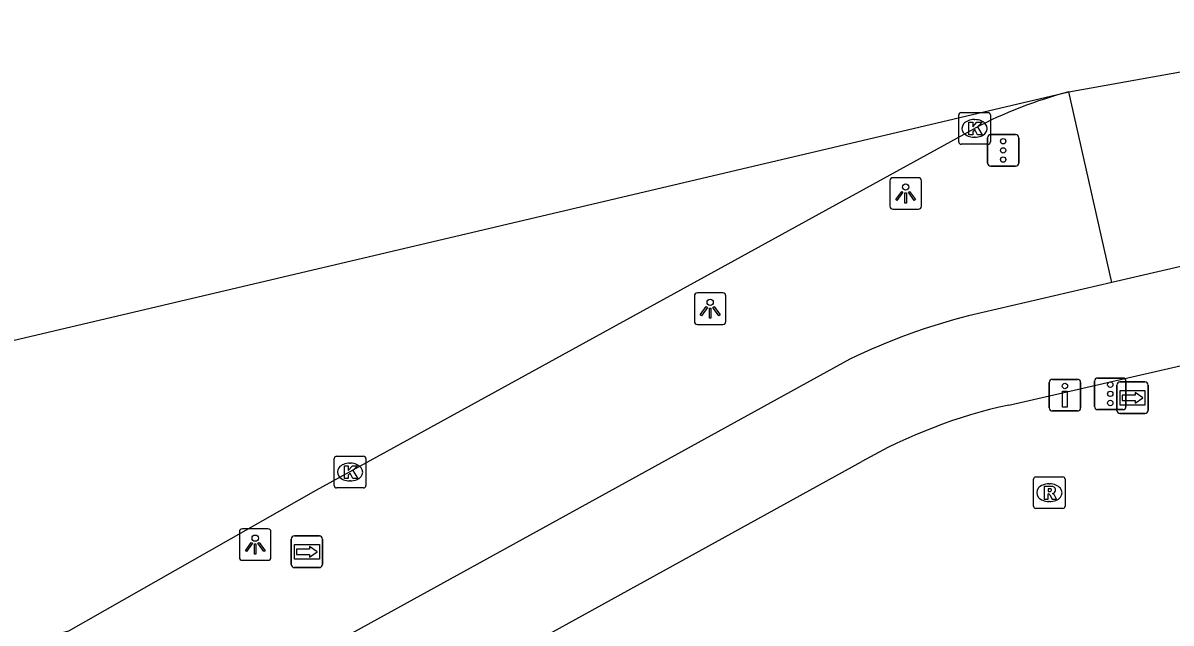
# Model space of a CAD drawing. Extents: x 160806 to 161707, y 383697 to 384148.
# Drawn here: x 161489.33 to 161525.66, y 383956.1 to 383975.09 of the extents above; entities that cross this region are included whole.
import ezdxf

# ---------------------------------------------------------------- set-up
doc = ezdxf.new("R2010")
doc.units = 0
for name, color, linetype in [('IMGEO_Drukknoppaal', 7, 'Continuous'), ('IMGEO_Kolk', 7, 'Continuous'), ('IMGEO_Lichtpunt', 7, 'Continuous'), ('IMGEO_OVBaan_gesloten', 7, 'Continuous'), ('IMGEO_Rijbaan_lokaal_gesloten', 7, 'Continuous'), ('IMGEO_Rijbaan_lokaal_open', 7, 'Continuous'), ('IMGEO_Rioolput', 7, 'Continuous'), ('IMGEO_Verkeersregelinstallatiepaal', 7, 'Continuous'), ('IMGEO_Wegwijzer', 7, 'Continuous')]:
    doc.layers.add(name, color=color, linetype=linetype)

msp = doc.modelspace()

# ---------------------------------------------------------------- linework, layer by layer
at = {"layer": 'IMGEO_Drukknoppaal'}
for p, q in [((161521.807, 383962.911), (161521.807, 383963.711)), ((161521.807, 383963.711), (161521.807, 383962.911)), ((161521.907, 383963.811), (161522.697, 383963.811)), ((161522.697, 383963.811), (161521.907, 383963.811)), ((161522.797, 383963.711), (161522.797, 383962.911)), ((161522.797, 383962.911), (161522.797, 383963.711)), ((161522.697, 383962.811), (161521.907, 383962.811)), ((161521.907, 383962.811), (161522.697, 383962.811))]:
    msp.add_line(p, q, dxfattribs=at)
msp.add_lwpolyline([(161522.377, 383963.436), (161522.377, 383962.936), (161522.227, 383962.936), (161522.227, 383963.436), (161522.377, 383963.436)], dxfattribs=at)
msp.add_circle((161522.302, 383963.601), 0.085, dxfattribs=at)
for centre, start, end in [((161521.907, 383963.711), 90, 180), ((161521.907, 383963.711), 90, 180), ((161522.697, 383963.711), 0, 90), ((161522.697, 383963.711), 360, 90), ((161521.907, 383962.911), 180, 270), ((161521.907, 383962.911), 180, 270), ((161522.697, 383962.911), 270, 0), ((161522.697, 383962.911), 270, 0)]:
    msp.add_arc(centre, 0.1, start, end, dxfattribs=at)
at = {"layer": 'IMGEO_Kolk'}
for p, q in [((161518.942, 383971.323), (161518.942, 383972.175)), ((161519.017, 383972.249), (161519.869, 383972.249)), ((161519.43, 383972.029), (161519.455, 383972.029)), ((161519.943, 383972.175), (161519.943, 383971.323)), ((161519.869, 383971.249), (161519.017, 383971.249)), ((161519.453, 383971.469), (161519.428, 383971.469)), ((161499.179, 383960.453), (161499.179, 383961.305)), ((161499.254, 383961.379), (161500.106, 383961.379)), ((161499.667, 383961.159), (161499.692, 383961.159)), ((161500.18, 383961.305), (161500.18, 383960.453)), ((161500.106, 383960.379), (161499.254, 383960.379)), ((161499.69, 383960.599), (161499.665, 383960.599))]:
    msp.add_line(p, q, dxfattribs=at)
for points in [[(161518.942, 383971.323), (161518.942, 383972.175)], [(161519.017, 383972.249), (161519.869, 383972.249)], [(161519.943, 383972.175), (161519.943, 383971.323)], [(161519.263, 383971.949), (161519.386, 383971.949), (161519.386, 383971.798), (161519.516, 383971.949), (161519.68, 383971.949), (161519.534, 383971.798), (161519.687, 383971.549), (161519.535, 383971.549), (161519.45, 383971.713), (161519.386, 383971.646), (161519.386, 383971.549), (161519.263, 383971.549), (161519.263, 383971.949)], [(161519.869, 383971.249), (161519.017, 383971.249)], [(161499.179, 383960.453), (161499.179, 383961.305)], [(161499.254, 383961.379), (161500.106, 383961.379)], [(161499.5, 383961.079), (161499.623, 383961.079), (161499.623, 383960.928), (161499.753, 383961.079), (161499.917, 383961.079), (161499.771, 383960.928), (161499.924, 383960.679), (161499.772, 383960.679), (161499.687, 383960.843), (161499.623, 383960.776), (161499.623, 383960.679), (161499.5, 383960.679), (161499.5, 383961.079)], [(161500.18, 383961.305), (161500.18, 383960.453)], [(161500.106, 383960.379), (161499.254, 383960.379)]]:
    msp.add_lwpolyline(points, dxfattribs=at)
for centre, start, end in [((161519.019, 383972.173), 91.552, 178.448), ((161519.019, 383972.173), 91.552, 178.448), ((161519.867, 383972.173), 1.552, 88.448), ((161519.867, 383972.173), 1.552, 88.448), ((161519.019, 383971.325), 181.552, 268.448), ((161519.019, 383971.325), 181.552, 268.448), ((161519.867, 383971.325), 271.552, 358.448), ((161519.867, 383971.325), 271.552, 358.448), ((161499.256, 383961.303), 91.552, 178.448), ((161499.256, 383961.303), 91.552, 178.448), ((161500.104, 383961.303), 1.552, 88.448), ((161500.104, 383961.303), 1.552, 88.448), ((161499.256, 383960.455), 181.552, 268.448), ((161499.256, 383960.455), 181.552, 268.448), ((161500.104, 383960.455), 271.552, 358.448), ((161500.104, 383960.455), 271.552, 358.448)]:
    msp.add_arc(centre, 0.0765, start, end, dxfattribs=at)
for centre, major_axis, ratio, start_param, end_param in [((161519.429, 383971.749), (-0.387, 0.002), 0.722429, 4.712389, 7.853982), ((161519.454, 383971.749), (-0.39, 0.002), 0.717154, 1.570796, 4.712389), ((161499.666, 383960.879), (-0.387, 0.002), 0.722429, 4.712389, 7.853982), ((161499.691, 383960.879), (-0.39, 0.002), 0.717154, 1.570796, 4.712389)]:
    msp.add_ellipse(centre, major_axis=major_axis, ratio=ratio, start_param=start_param, end_param=end_param, dxfattribs=at)
at = {"layer": 'IMGEO_Lichtpunt'}
for p, q in [((161517.664, 383970.19), (161516.856, 383970.19)), ((161517.664, 383970.19), (161516.856, 383970.19)), ((161516.762, 383970.095), (161516.762, 383969.288)), ((161516.762, 383970.095), (161516.762, 383969.288)), ((161517.758, 383969.288), (161517.758, 383970.095)), ((161517.758, 383969.288), (161517.758, 383970.095)), ((161516.856, 383969.194), (161517.664, 383969.194)), ((161516.856, 383969.194), (161517.664, 383969.194)), ((161511.478, 383966.546), (161510.67, 383966.546)), ((161511.478, 383966.546), (161510.67, 383966.546)), ((161510.576, 383966.451), (161510.576, 383965.644)), ((161510.576, 383966.451), (161510.576, 383965.644)), ((161511.572, 383965.644), (161511.572, 383966.451)), ((161511.572, 383965.644), (161511.572, 383966.451)), ((161510.67, 383965.55), (161511.478, 383965.55)), ((161510.67, 383965.55), (161511.478, 383965.55)), ((161496.179, 383958.989), (161496.179, 383958.182)), ((161496.179, 383958.989), (161496.179, 383958.182)), ((161497.081, 383959.084), (161496.273, 383959.084)), ((161497.081, 383959.084), (161496.273, 383959.084)), ((161497.175, 383958.182), (161497.175, 383958.989)), ((161497.175, 383958.182), (161497.175, 383958.989)), ((161496.273, 383958.088), (161497.081, 383958.088)), ((161496.273, 383958.088), (161497.081, 383958.088))]:
    msp.add_line(p, q, dxfattribs=at)
for points in [[(161517.136, 383969.759), (161517.175, 383969.731), (161516.987, 383969.469), (161516.949, 383969.496), (161517.136, 383969.759)], [(161517.238, 383969.711), (161517.285, 383969.711), (161517.285, 383969.389), (161517.238, 383969.389), (161517.238, 383969.711)], [(161517.348, 383969.731), (161517.386, 383969.758), (161517.573, 383969.496), (161517.534, 383969.468), (161517.348, 383969.731)], [(161510.95, 383966.115), (161510.989, 383966.087), (161510.801, 383965.825), (161510.763, 383965.852), (161510.95, 383966.115)], [(161511.052, 383966.067), (161511.099, 383966.067), (161511.099, 383965.745), (161511.052, 383965.745), (161511.052, 383966.067)], [(161511.162, 383966.087), (161511.2, 383966.114), (161511.387, 383965.852), (161511.348, 383965.824), (161511.162, 383966.087)], [(161496.553, 383958.653), (161496.592, 383958.625), (161496.404, 383958.363), (161496.366, 383958.39), (161496.553, 383958.653)], [(161496.655, 383958.605), (161496.702, 383958.605), (161496.702, 383958.283), (161496.655, 383958.283), (161496.655, 383958.605)], [(161496.765, 383958.625), (161496.803, 383958.652), (161496.99, 383958.39), (161496.951, 383958.362), (161496.765, 383958.625)]]:
    msp.add_lwpolyline(points, dxfattribs=at)
for centre in [(161517.261, 383969.893), (161511.075, 383966.249), (161496.678, 383958.787)]:
    msp.add_circle(centre, 0.0994, dxfattribs=at)
for centre, start, end in [((161516.856, 383970.095), 90, 180), ((161516.856, 383970.095), 90, 180), ((161517.664, 383970.095), 0, 90), ((161517.664, 383970.095), 0, 90), ((161516.856, 383969.288), 180, 270), ((161516.856, 383969.288), 180, 270), ((161517.664, 383969.288), 270, 0), ((161517.664, 383969.288), 270, 360), ((161510.67, 383966.451), 90, 180), ((161510.67, 383966.451), 90, 180), ((161511.478, 383966.451), 0, 90), ((161511.478, 383966.451), 0, 90), ((161510.67, 383965.644), 180, 270), ((161510.67, 383965.644), 180, 270), ((161511.478, 383965.644), 270, 0), ((161511.478, 383965.644), 270, 360), ((161496.273, 383958.989), 90, 180), ((161496.273, 383958.989), 90, 180), ((161497.081, 383958.989), 0, 90), ((161497.081, 383958.989), 0, 90), ((161496.273, 383958.182), 180, 270), ((161496.273, 383958.182), 180, 270), ((161497.081, 383958.182), 270, 0), ((161497.081, 383958.182), 270, 360)]:
    msp.add_arc(centre, 0.0946, start, end, dxfattribs=at)
at = {"layer": 'IMGEO_OVBaan_gesloten'}
for points in [[(161475.711, 383961.91), (161475.78, 383961.927), (161522.421, 383972.902)], [(161480.443, 383953.13), (161490.782, 383955.856), (161498.607, 383960.307), (161519.443, 383971.749)]]:
    msp.add_lwpolyline(points, dxfattribs=at)
msp.add_arc((161525.818, 383959.706), 13.626, 104.4357, 117.8944, dxfattribs=at)
at = {"layer": 'IMGEO_Rijbaan_lokaal_gesloten'}
for points in [[(161522.421, 383972.902), (161531.723, 383974.568), (161534.608, 383975.085)], [(161520.523, 383962.998), (161560.426, 383972.163)], [(161535.627, 383969.643), (161532.929, 383968.994), (161523.784, 383966.873)], [(161523.784, 383966.873), (161519.254, 383965.822)], [(161515.493, 383964.453), (161497.52, 383954.56), (161494.69, 383953.527), (161485.579, 383951.426)], [(161486.216, 383948.419), (161497.049, 383950.841), (161515.872, 383961.211)]]:
    msp.add_lwpolyline(points, dxfattribs=at)
for centre, radius, start, end in [((161524.253, 383946.239), 20.211, 104.319, 115.6839), ((161524.053, 383946.864), 16.516, 102.3423, 119.6931)]:
    msp.add_arc(centre, radius, start, end, dxfattribs=at)
at = {"layer": 'IMGEO_Rijbaan_lokaal_open'}
msp.add_lwpolyline([(161523.784, 383966.873), (161522.421, 383972.902)], dxfattribs=at)
at = {"layer": 'IMGEO_Rioolput'}
for p, q in [((161521.382, 383960.726), (161522.234, 383960.726)), ((161521.307, 383959.8), (161521.307, 383960.652)), ((161521.795, 383960.506), (161521.82, 383960.506)), ((161522.308, 383960.652), (161522.308, 383959.8)), ((161522.234, 383959.726), (161521.382, 383959.726)), ((161521.818, 383959.946), (161521.793, 383959.946))]:
    msp.add_line(p, q, dxfattribs=at)
for points in [[(161521.382, 383960.726), (161522.234, 383960.726)], [(161521.307, 383959.8), (161521.307, 383960.652)], [(161521.896, 383960.424), (161521.644, 383960.426), (161521.644, 383960.026)], [(161521.822, 383960.345), (161521.768, 383960.345), (161521.768, 383960.264)], [(161522.308, 383960.652), (161522.308, 383959.8)], [(161521.644, 383960.026), (161521.768, 383960.026), (161521.768, 383960.188), (161521.779, 383960.188)], [(161521.768, 383960.264), (161521.82, 383960.264)], [(161521.826, 383960.159), (161521.897, 383960.026), (161522.037, 383960.026), (161521.972, 383960.152)], [(161522.234, 383959.726), (161521.382, 383959.726)]]:
    msp.add_lwpolyline(points, dxfattribs=at)
for centre, radius, start, end in [((161521.384, 383960.65), 0.0765, 91.552, 178.448), ((161521.384, 383960.65), 0.0765, 91.552, 178.448), ((161522.232, 383960.65), 0.0765, 1.552, 88.448), ((161522.232, 383960.65), 0.0765, 1.552, 88.448), ((161521.828, 383960.249), 0.0964, 77.0061, 93.1865), ((161521.842, 383960.306), 0.0378, 276.6634, 79.6772), ((161521.895, 383960.314), 0.109, 350.3612, 89.416), ((161521.778, 383960.135), 0.0533, 26.0293, 88.6989), ((161521.804, 383960.453), 0.19, 274.7715, 282.9687), ((161521.893, 383960.314), 0.112, 277.5842, 350.9817), ((161521.877, 383960.099), 0.108, 29.5134, 73.7905), ((161521.384, 383959.802), 0.0765, 181.552, 268.448), ((161521.384, 383959.802), 0.0765, 181.552, 268.448), ((161522.232, 383959.802), 0.0765, 271.552, 358.448), ((161522.232, 383959.802), 0.0765, 271.552, 358.448)]:
    msp.add_arc(centre, radius, start, end, dxfattribs=at)
for centre, major_axis, ratio, start_param, end_param in [((161521.794, 383960.226), (-0.387, 0.002), 0.722429, 4.712389, 7.853982), ((161521.819, 383960.226), (-0.39, 0.002), 0.717154, 1.570796, 4.712389)]:
    msp.add_ellipse(centre, major_axis=major_axis, ratio=ratio, start_param=start_param, end_param=end_param, dxfattribs=at)
at = {"layer": 'IMGEO_Verkeersregelinstallatiepaal'}
for p, q in [((161519.852, 383970.655), (161519.852, 383971.455)), ((161519.852, 383971.455), (161519.852, 383970.655)), ((161519.952, 383971.555), (161520.742, 383971.555)), ((161520.742, 383971.555), (161519.952, 383971.555)), ((161520.842, 383971.455), (161520.842, 383970.655)), ((161520.842, 383970.655), (161520.842, 383971.455)), ((161520.742, 383970.555), (161519.952, 383970.555)), ((161519.952, 383970.555), (161520.742, 383970.555)), ((161523.242, 383962.953), (161523.242, 383963.753)), ((161523.242, 383963.753), (161523.242, 383962.953)), ((161523.342, 383963.853), (161524.132, 383963.853)), ((161524.132, 383963.853), (161523.342, 383963.853)), ((161524.232, 383963.753), (161524.232, 383962.953)), ((161524.232, 383962.953), (161524.232, 383963.753)), ((161524.132, 383962.853), (161523.342, 383962.853)), ((161523.342, 383962.853), (161524.132, 383962.853))]:
    msp.add_line(p, q, dxfattribs=at)
for centre in [(161520.347, 383971.345), (161520.347, 383971.055), (161520.347, 383970.765), (161523.737, 383963.643), (161523.737, 383963.353), (161523.737, 383963.063)]:
    msp.add_circle(centre, 0.085, dxfattribs=at)
for centre, start, end in [((161519.952, 383971.455), 90, 180), ((161519.952, 383971.455), 90, 180), ((161520.742, 383971.455), 0, 90), ((161520.742, 383971.455), 360, 90), ((161519.952, 383970.655), 180, 270), ((161519.952, 383970.655), 180, 270), ((161520.742, 383970.655), 270, 0), ((161520.742, 383970.655), 270, 0), ((161523.342, 383963.753), 90, 180), ((161523.342, 383963.753), 90, 180), ((161524.132, 383963.753), 0, 90), ((161524.132, 383963.753), 360, 90), ((161523.342, 383962.953), 180, 270), ((161523.342, 383962.953), 180, 270), ((161524.132, 383962.953), 270, 0), ((161524.132, 383962.953), 270, 0)]:
    msp.add_arc(centre, 0.1, start, end, dxfattribs=at)
at = {"layer": 'IMGEO_Wegwijzer'}
for p, q in [((161523.943, 383962.829), (161523.943, 383963.629)), ((161523.943, 383963.629), (161523.943, 383962.829)), ((161524.043, 383963.729), (161524.833, 383963.729)), ((161524.833, 383963.729), (161524.043, 383963.729)), ((161524.933, 383963.629), (161524.933, 383962.829)), ((161524.933, 383962.829), (161524.933, 383963.629)), ((161524.833, 383962.729), (161524.043, 383962.729)), ((161524.043, 383962.729), (161524.833, 383962.729)), ((161497.82, 383957.957), (161497.82, 383958.757)), ((161497.82, 383958.757), (161497.82, 383957.957)), ((161497.92, 383958.857), (161498.71, 383958.857)), ((161498.71, 383958.857), (161497.92, 383958.857)), ((161498.81, 383958.757), (161498.81, 383957.957)), ((161498.81, 383957.957), (161498.81, 383958.757)), ((161498.71, 383957.857), (161497.92, 383957.857)), ((161497.92, 383957.857), (161498.71, 383957.857))]:
    msp.add_line(p, q, dxfattribs=at)
for points in [[(161524.044, 383963.461), (161524.832, 383963.461), (161524.832, 383962.997), (161524.044, 383962.997), (161524.044, 383963.461)], [(161524.109, 383963.313), (161524.109, 383963.229), (161524.109, 383963.145), (161524.52, 383963.145), (161524.52, 383963.062), (161524.767, 383963.229), (161524.52, 383963.396), (161524.52, 383963.313), (161524.109, 383963.313)], [(161497.921, 383958.589), (161498.709, 383958.589), (161498.709, 383958.125), (161497.921, 383958.125), (161497.921, 383958.589)], [(161497.986, 383958.441), (161497.986, 383958.357), (161497.986, 383958.273), (161498.397, 383958.273), (161498.397, 383958.19), (161498.644, 383958.357), (161498.397, 383958.524), (161498.397, 383958.441), (161497.986, 383958.441)]]:
    msp.add_lwpolyline(points, dxfattribs=at)
for centre, start, end in [((161524.043, 383963.629), 90, 180), ((161524.043, 383963.629), 90, 180), ((161524.833, 383963.629), 0, 90), ((161524.833, 383963.629), 360, 90), ((161524.043, 383962.829), 180, 270), ((161524.043, 383962.829), 180, 270), ((161524.833, 383962.829), 270, 0), ((161524.833, 383962.829), 270, 0), ((161497.92, 383958.757), 90, 180), ((161497.92, 383958.757), 90, 180), ((161498.71, 383958.757), 0, 90), ((161498.71, 383958.757), 360, 90), ((161497.92, 383957.957), 180, 270), ((161497.92, 383957.957), 180, 270), ((161498.71, 383957.957), 270, 0), ((161498.71, 383957.957), 270, 0)]:
    msp.add_arc(centre, 0.1, start, end, dxfattribs=at)

doc.saveas('drawing.dxf')
